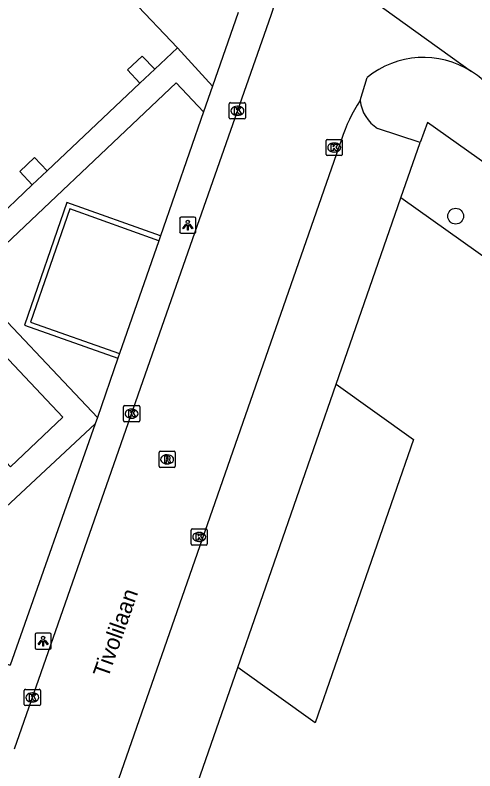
# Model space of a CAD drawing. Extents: x 162532 to 163264, y 381233 to 382042.
# Drawn here: x 163163.63 to 163191.97, y 381456.7 to 381503.3 of the extents above; entities that cross this region are included whole.
import ezdxf

# ---------------------------------------------------------------- set-up
doc = ezdxf.new("R2010")
doc.units = 0
for name, color, linetype in [('IMGEO_Boom', 7, 'Continuous'), ('IMGEO_Groenvoorziening', 7, 'Continuous'), ('IMGEO_Haag', 7, 'Continuous'), ('IMGEO_Kolk', 7, 'Continuous'), ('IMGEO_Lichtpunt', 7, 'Continuous'), ('IMGEO_Openbare_ruimte_label', 7, 'Continuous'), ('IMGEO_Pand', 7, 'Continuous'), ('IMGEO_Pand_overbouw', 7, 'Continuous'), ('IMGEO_Parkeervlak_open', 7, 'Continuous'), ('IMGEO_Rijbaan_lokaal_open', 7, 'Continuous'), ('IMGEO_Rioolput', 7, 'Continuous'), ('IMGEO_Voetpad_open', 7, 'Continuous')]:
    doc.layers.add(name, color=color, linetype=linetype)

msp = doc.modelspace()

# ---------------------------------------------------------------- linework, layer by layer
at = {"layer": 'IMGEO_Boom'}
msp.add_circle((163190.784, 381490.902), 0.489, dxfattribs=at)
at = {"layer": 'IMGEO_Groenvoorziening'}
for points in [[(163203.407, 381480.643), (163187.405, 381492.035)], [(163183.415, 381480.537), (163188.192, 381477.135), (163182.132, 381459.669), (163177.355, 381463.071)]]:
    msp.add_lwpolyline(points, dxfattribs=at)
at = {"layer": 'IMGEO_Haag'}
msp.add_lwpolyline([(163172.59, 381489.685), (163166.825, 381491.745), (163164.213, 381484.177), (163169.971, 381482.146)], dxfattribs=at)
at = {"layer": 'IMGEO_Kolk'}
for p, q in [((163176.832, 381496.978), (163176.832, 381497.83)), ((163176.907, 381497.904), (163177.759, 381497.904)), ((163177.32, 381497.684), (163177.345, 381497.684)), ((163177.833, 381497.83), (163177.833, 381496.978)), ((163177.759, 381496.904), (163176.907, 381496.904)), ((163177.343, 381497.124), (163177.318, 381497.124)), ((163182.799, 381494.711), (163182.799, 381495.563)), ((163182.874, 381495.637), (163183.726, 381495.637)), ((163183.287, 381495.417), (163183.312, 381495.417)), ((163183.8, 381495.563), (163183.8, 381494.711)), ((163183.31, 381494.857), (163183.285, 381494.857)), ((163183.726, 381494.637), (163182.874, 381494.637)), ((163170.313, 381478.302), (163170.313, 381479.154)), ((163170.388, 381479.228), (163171.24, 381479.228)), ((163170.801, 381479.008), (163170.826, 381479.008)), ((163171.314, 381479.154), (163171.314, 381478.302)), ((163171.24, 381478.228), (163170.388, 381478.228)), ((163170.824, 381478.448), (163170.799, 381478.448)), ((163174.477, 381470.698), (163174.477, 381471.55)), ((163174.552, 381471.624), (163175.404, 381471.624)), ((163175.478, 381471.55), (163175.478, 381470.698)), ((163174.965, 381471.404), (163174.99, 381471.404)), ((163175.404, 381470.624), (163174.552, 381470.624)), ((163174.988, 381470.844), (163174.963, 381470.844)), ((163164.194, 381460.801), (163164.194, 381461.653)), ((163164.269, 381461.727), (163165.121, 381461.727)), ((163164.682, 381461.507), (163164.707, 381461.507)), ((163165.195, 381461.653), (163165.195, 381460.801)), ((163164.705, 381460.947), (163164.68, 381460.947)), ((163165.121, 381460.727), (163164.269, 381460.727))]:
    msp.add_line(p, q, dxfattribs=at)
for points in [[(163176.832, 381496.978), (163176.832, 381497.83)], [(163176.907, 381497.904), (163177.759, 381497.904)], [(163177.833, 381497.83), (163177.833, 381496.978)], [(163177.153, 381497.604), (163177.276, 381497.604), (163177.276, 381497.453), (163177.406, 381497.604), (163177.57, 381497.604), (163177.424, 381497.453), (163177.577, 381497.204), (163177.425, 381497.204), (163177.34, 381497.368), (163177.276, 381497.301), (163177.276, 381497.204), (163177.153, 381497.204), (163177.153, 381497.604)], [(163177.759, 381496.904), (163176.907, 381496.904)], [(163182.799, 381494.711), (163182.799, 381495.563)], [(163182.874, 381495.637), (163183.726, 381495.637)], [(163183.12, 381495.337), (163183.243, 381495.337), (163183.243, 381495.186), (163183.373, 381495.337), (163183.537, 381495.337), (163183.391, 381495.186), (163183.544, 381494.937), (163183.392, 381494.937), (163183.307, 381495.101), (163183.243, 381495.034), (163183.243, 381494.937), (163183.12, 381494.937), (163183.12, 381495.337)], [(163183.8, 381495.563), (163183.8, 381494.711)], [(163183.726, 381494.637), (163182.874, 381494.637)], [(163170.313, 381478.302), (163170.313, 381479.154)], [(163170.388, 381479.228), (163171.24, 381479.228)], [(163171.314, 381479.154), (163171.314, 381478.302)], [(163170.634, 381478.928), (163170.757, 381478.928), (163170.757, 381478.777), (163170.887, 381478.928), (163171.051, 381478.928), (163170.905, 381478.777), (163171.058, 381478.528), (163170.906, 381478.528), (163170.821, 381478.692), (163170.757, 381478.625), (163170.757, 381478.528), (163170.634, 381478.528), (163170.634, 381478.928)], [(163171.24, 381478.228), (163170.388, 381478.228)], [(163174.477, 381470.698), (163174.477, 381471.55)], [(163174.552, 381471.624), (163175.404, 381471.624)], [(163175.478, 381471.55), (163175.478, 381470.698)], [(163174.798, 381471.324), (163174.921, 381471.324), (163174.921, 381471.173), (163175.051, 381471.324), (163175.215, 381471.324), (163175.069, 381471.173), (163175.222, 381470.924), (163175.07, 381470.924), (163174.985, 381471.088), (163174.921, 381471.021), (163174.921, 381470.924), (163174.798, 381470.924), (163174.798, 381471.324)], [(163175.404, 381470.624), (163174.552, 381470.624)], [(163164.194, 381460.801), (163164.194, 381461.653)], [(163164.269, 381461.727), (163165.121, 381461.727)], [(163164.515, 381461.427), (163164.638, 381461.427), (163164.638, 381461.276), (163164.768, 381461.427), (163164.932, 381461.427), (163164.786, 381461.276), (163164.939, 381461.027), (163164.787, 381461.027), (163164.702, 381461.191), (163164.638, 381461.124), (163164.638, 381461.027), (163164.515, 381461.027), (163164.515, 381461.427)], [(163165.195, 381461.653), (163165.195, 381460.801)], [(163165.121, 381460.727), (163164.269, 381460.727)]]:
    msp.add_lwpolyline(points, dxfattribs=at)
for centre, start, end in [((163176.909, 381497.828), 91.552, 178.448), ((163176.909, 381497.828), 91.552, 178.448), ((163177.757, 381497.828), 1.552, 88.448), ((163177.757, 381497.828), 1.552, 88.448), ((163176.909, 381496.98), 181.552, 268.448), ((163176.909, 381496.98), 181.552, 268.448), ((163177.757, 381496.98), 271.552, 358.448), ((163177.757, 381496.98), 271.552, 358.448), ((163182.876, 381495.561), 91.552, 178.448), ((163182.876, 381495.561), 91.552, 178.448), ((163183.724, 381495.561), 1.552, 88.448), ((163183.724, 381495.561), 1.552, 88.448), ((163182.876, 381494.713), 181.552, 268.448), ((163182.876, 381494.713), 181.552, 268.448), ((163183.724, 381494.713), 271.552, 358.448), ((163183.724, 381494.713), 271.552, 358.448), ((163170.39, 381479.152), 91.552, 178.448), ((163170.39, 381479.152), 91.552, 178.448), ((163171.238, 381479.152), 1.552, 88.448), ((163171.238, 381479.152), 1.552, 88.448), ((163170.39, 381478.304), 181.552, 268.448), ((163170.39, 381478.304), 181.552, 268.448), ((163171.238, 381478.304), 271.552, 358.448), ((163171.238, 381478.304), 271.552, 358.448), ((163174.554, 381471.548), 91.552, 178.448), ((163174.554, 381471.548), 91.552, 178.448), ((163175.402, 381471.548), 1.552, 88.448), ((163175.402, 381471.548), 1.552, 88.448), ((163174.554, 381470.7), 181.552, 268.448), ((163174.554, 381470.7), 181.552, 268.448), ((163175.402, 381470.7), 271.552, 358.448), ((163175.402, 381470.7), 271.552, 358.448), ((163164.271, 381461.651), 91.552, 178.448), ((163164.271, 381461.651), 91.552, 178.448), ((163165.119, 381461.651), 1.552, 88.448), ((163165.119, 381461.651), 1.552, 88.448), ((163164.271, 381460.803), 181.552, 268.448), ((163164.271, 381460.803), 181.552, 268.448), ((163165.119, 381460.803), 271.552, 358.448), ((163165.119, 381460.803), 271.552, 358.448)]:
    msp.add_arc(centre, 0.0765, start, end, dxfattribs=at)
for centre, major_axis, ratio, start_param, end_param in [((163177.319, 381497.404), (-0.387, 0.002), 0.722429, 4.712389, 7.853982), ((163177.344, 381497.404), (-0.39, 0.002), 0.717154, 1.570796, 4.712389), ((163183.286, 381495.137), (-0.387, 0.002), 0.722429, 4.712389, 7.853982), ((163183.311, 381495.137), (-0.39, 0.002), 0.717154, 1.570796, 4.712389), ((163170.8, 381478.728), (-0.387, 0.002), 0.722429, 4.712389, 7.853982), ((163170.825, 381478.728), (-0.39, 0.002), 0.717154, 1.570796, 4.712389), ((163174.964, 381471.124), (-0.387, 0.002), 0.722429, 4.712389, 7.853982), ((163174.989, 381471.124), (-0.39, 0.002), 0.717154, 1.570796, 4.712389), ((163164.681, 381461.227), (-0.387, 0.002), 0.722429, 4.712389, 7.853982), ((163164.706, 381461.227), (-0.39, 0.002), 0.717154, 1.570796, 4.712389)]:
    msp.add_ellipse(centre, major_axis=major_axis, ratio=ratio, start_param=start_param, end_param=end_param, dxfattribs=at)
at = {"layer": 'IMGEO_Lichtpunt'}
for p, q in [((163173.775, 381490.753), (163173.775, 381489.946)), ((163173.775, 381490.753), (163173.775, 381489.946)), ((163174.677, 381490.848), (163173.869, 381490.848)), ((163174.677, 381490.848), (163173.869, 381490.848)), ((163174.771, 381489.946), (163174.771, 381490.753)), ((163174.771, 381489.946), (163174.771, 381490.753)), ((163173.869, 381489.852), (163174.677, 381489.852)), ((163173.869, 381489.852), (163174.677, 381489.852)), ((163164.861, 381465.102), (163164.861, 381464.295)), ((163164.861, 381465.102), (163164.861, 381464.295)), ((163165.763, 381465.197), (163164.955, 381465.197)), ((163165.763, 381465.197), (163164.955, 381465.197)), ((163165.857, 381464.295), (163165.857, 381465.102)), ((163165.857, 381464.295), (163165.857, 381465.102)), ((163164.955, 381464.201), (163165.763, 381464.201)), ((163164.955, 381464.201), (163165.763, 381464.201))]:
    msp.add_line(p, q, dxfattribs=at)
for points in [[(163174.149, 381490.417), (163174.188, 381490.389), (163174, 381490.127), (163173.962, 381490.154), (163174.149, 381490.417)], [(163174.251, 381490.369), (163174.298, 381490.369), (163174.298, 381490.047), (163174.251, 381490.047), (163174.251, 381490.369)], [(163174.361, 381490.389), (163174.399, 381490.416), (163174.586, 381490.154), (163174.547, 381490.126), (163174.361, 381490.389)], [(163165.235, 381464.766), (163165.274, 381464.738), (163165.086, 381464.476), (163165.048, 381464.503), (163165.235, 381464.766)], [(163165.337, 381464.718), (163165.384, 381464.718), (163165.384, 381464.396), (163165.337, 381464.396), (163165.337, 381464.718)], [(163165.447, 381464.738), (163165.485, 381464.765), (163165.672, 381464.503), (163165.633, 381464.475), (163165.447, 381464.738)]]:
    msp.add_lwpolyline(points, dxfattribs=at)
for centre in [(163174.274, 381490.551), (163165.36, 381464.9)]:
    msp.add_circle(centre, 0.0994, dxfattribs=at)
for centre, start, end in [((163173.869, 381490.753), 90, 180), ((163173.869, 381490.753), 90, 180), ((163174.677, 381490.753), 0, 90), ((163174.677, 381490.753), 0, 90), ((163173.869, 381489.946), 180, 270), ((163173.869, 381489.946), 180, 270), ((163174.677, 381489.946), 270, 0), ((163174.677, 381489.946), 270, 360), ((163164.955, 381465.102), 90, 180), ((163164.955, 381465.102), 90, 180), ((163165.763, 381465.102), 0, 90), ((163165.763, 381465.102), 0, 90), ((163164.955, 381464.295), 180, 270), ((163164.955, 381464.295), 180, 270), ((163165.763, 381464.295), 270, 0), ((163165.763, 381464.295), 270, 360)]:
    msp.add_arc(centre, 0.0946, start, end, dxfattribs=at)
at = {"layer": 'IMGEO_Pand'}
for points in [[(163173.632, 381501.286), (163168.012, 381507.231)], [(163155.423, 381467.948), (163158.651, 381471.006), (163157.882, 381471.818), (163158.792, 381472.692), (163159.56, 381471.864), (163162.445, 381474.597), (163161.675, 381475.411), (163162.575, 381476.264), (163163.346, 381475.451), (163166.578, 381478.516), (163158.551, 381487.02), (163161.309, 381489.641), (163160.537, 381490.453), (163161.452, 381491.314), (163162.222, 381490.5), (163164.692, 381492.837), (163163.922, 381493.65), (163164.832, 381494.515), (163165.601, 381493.701), (163171.328, 381499.112), (163170.559, 381499.926), (163171.469, 381500.779), (163172.238, 381499.966), (163173.632, 381501.286)]]:
    msp.add_lwpolyline(points, dxfattribs=at)
at = {"layer": 'IMGEO_Pand_overbouw'}
for points in [[(163172.238, 381499.966), (163171.469, 381500.779), (163170.559, 381499.926), (163171.328, 381499.112)], [(163165.601, 381493.701), (163164.832, 381494.515), (163163.922, 381493.65), (163164.692, 381492.837)]]:
    msp.add_lwpolyline(points, close=True, dxfattribs=at)
at = {"layer": 'IMGEO_Parkeervlak_open'}
for points in [[(163187.405, 381492.035), (163188.588, 381495.444)], [(163183.415, 381480.537), (163187.405, 381492.035)], [(163172.487, 381489.391), (163167.009, 381491.348), (163164.59, 381484.368), (163170.073, 381482.44)], [(163177.355, 381463.071), (163183.415, 381480.537)], [(163172.578, 381449.301), (163177.355, 381463.071)]]:
    msp.add_lwpolyline(points, dxfattribs=at)
at = {"layer": 'IMGEO_Rijbaan_lokaal_open'}
for points in [[(163177.38, 381510.194), (163191.754, 381499.836)], [(163163.587, 381458.055), (163171.219, 381479.897), (163174.435, 381489.122), (163179.406, 381503.302)], [(163184.895, 381498.041), (163185.322, 381499.459)], [(163183.745, 381495.623), (163167.529, 381449.06)]]:
    msp.add_lwpolyline(points, dxfattribs=at)
for centre, radius, start, end in [((163173.818, 381505.388), 5.964, 339.5317, 4.003), ((163188.799, 381495.192), 5.504, 57.5298, 129.1791), ((163188.836, 381495.235), 5.448, 45.0503, 57.615), ((163192.576, 381492.906), 9.239, 146.2327, 162.8958)]:
    msp.add_arc(centre, radius, start, end, dxfattribs=at)
at = {"layer": 'IMGEO_Rioolput'}
for p, q in [((163172.503, 381475.482), (163172.503, 381476.334)), ((163172.578, 381476.408), (163173.43, 381476.408)), ((163173.504, 381476.334), (163173.504, 381475.482)), ((163172.991, 381476.188), (163173.016, 381476.188)), ((163173.43, 381475.408), (163172.578, 381475.408)), ((163173.014, 381475.628), (163172.989, 381475.628))]:
    msp.add_line(p, q, dxfattribs=at)
for points in [[(163172.503, 381475.482), (163172.503, 381476.334)], [(163172.578, 381476.408), (163173.43, 381476.408)], [(163173.504, 381476.334), (163173.504, 381475.482)], [(163173.092, 381476.106), (163172.84, 381476.108), (163172.84, 381475.708)], [(163172.84, 381475.708), (163172.964, 381475.708), (163172.964, 381475.87), (163172.975, 381475.87)], [(163173.018, 381476.027), (163172.964, 381476.027), (163172.964, 381475.946)], [(163172.964, 381475.946), (163173.016, 381475.946)], [(163173.022, 381475.841), (163173.093, 381475.708), (163173.233, 381475.708), (163173.168, 381475.834)], [(163173.43, 381475.408), (163172.578, 381475.408)]]:
    msp.add_lwpolyline(points, dxfattribs=at)
for centre, radius, start, end in [((163172.58, 381476.332), 0.0765, 91.552, 178.448), ((163172.58, 381476.332), 0.0765, 91.552, 178.448), ((163173.428, 381476.332), 0.0765, 1.552, 88.448), ((163173.428, 381476.332), 0.0765, 1.552, 88.448), ((163172.974, 381475.817), 0.0533, 26.0293, 88.6989), ((163173, 381476.135), 0.19, 274.7715, 282.9687), ((163173.024, 381475.931), 0.0964, 77.0061, 93.1865), ((163173.038, 381475.988), 0.0378, 276.6634, 79.6772), ((163173.091, 381475.996), 0.109, 350.3612, 89.416), ((163173.089, 381475.996), 0.112, 277.5842, 350.9817), ((163173.073, 381475.781), 0.108, 29.5134, 73.7905), ((163172.58, 381475.484), 0.0765, 181.552, 268.448), ((163172.58, 381475.484), 0.0765, 181.552, 268.448), ((163173.428, 381475.484), 0.0765, 271.552, 358.448), ((163173.428, 381475.484), 0.0765, 271.552, 358.448)]:
    msp.add_arc(centre, radius, start, end, dxfattribs=at)
for centre, major_axis, ratio, start_param, end_param in [((163172.99, 381475.908), (-0.387, 0.002), 0.722429, 4.712389, 7.853982), ((163173.015, 381475.908), (-0.39, 0.002), 0.717154, 1.570796, 4.712389)]:
    msp.add_ellipse(centre, major_axis=major_axis, ratio=ratio, start_param=start_param, end_param=end_param, dxfattribs=at)
at = {"layer": 'IMGEO_Voetpad_open'}
for points in [[(163177.375, 381503.46), (163175.801, 381498.93)], [(163173.632, 381501.286), (163175.801, 381498.93)], [(163175.247, 381497.335), (163173.564, 381499.124), (163160.689, 381486.964), (163168.701, 381478.49)], [(163175.801, 381498.93), (163175.247, 381497.335)], [(163175.247, 381497.335), (163172.59, 381489.685)], [(163188.588, 381495.444), (163185.974, 381496.32)], [(163204.675, 381485.579), (163189.057, 381496.678), (163188.588, 381495.444)], [(163172.487, 381489.391), (163170.073, 381482.44)], [(163172.59, 381489.685), (163172.487, 381489.391)], [(163170.073, 381482.44), (163169.971, 381482.146)], [(163169.971, 381482.146), (163168.701, 381478.49)], [(163168.566, 381478.101), (163160.603, 381470.675), (163160.906, 381464.705), (163162.329, 381464.216), (163162.138, 381463.62), (163163.331, 381463.216)], [(163168.566, 381478.101), (163163.331, 381463.216)], [(163168.701, 381478.49), (163168.566, 381478.101)]]:
    msp.add_lwpolyline(points, dxfattribs=at)
msp.add_arc((163187.243, 381498.314), 2.364, 186.6382, 237.534, dxfattribs=at)

# ---------------------------------------------------------------- texts
at = {"layer": 'IMGEO_Openbare_ruimte_label'}
msp.add_text('Tivolilaan', height=1, rotation=70.5504, dxfattribs=at).set_placement((163169.352, 381462.379))

doc.saveas('drawing.dxf')
